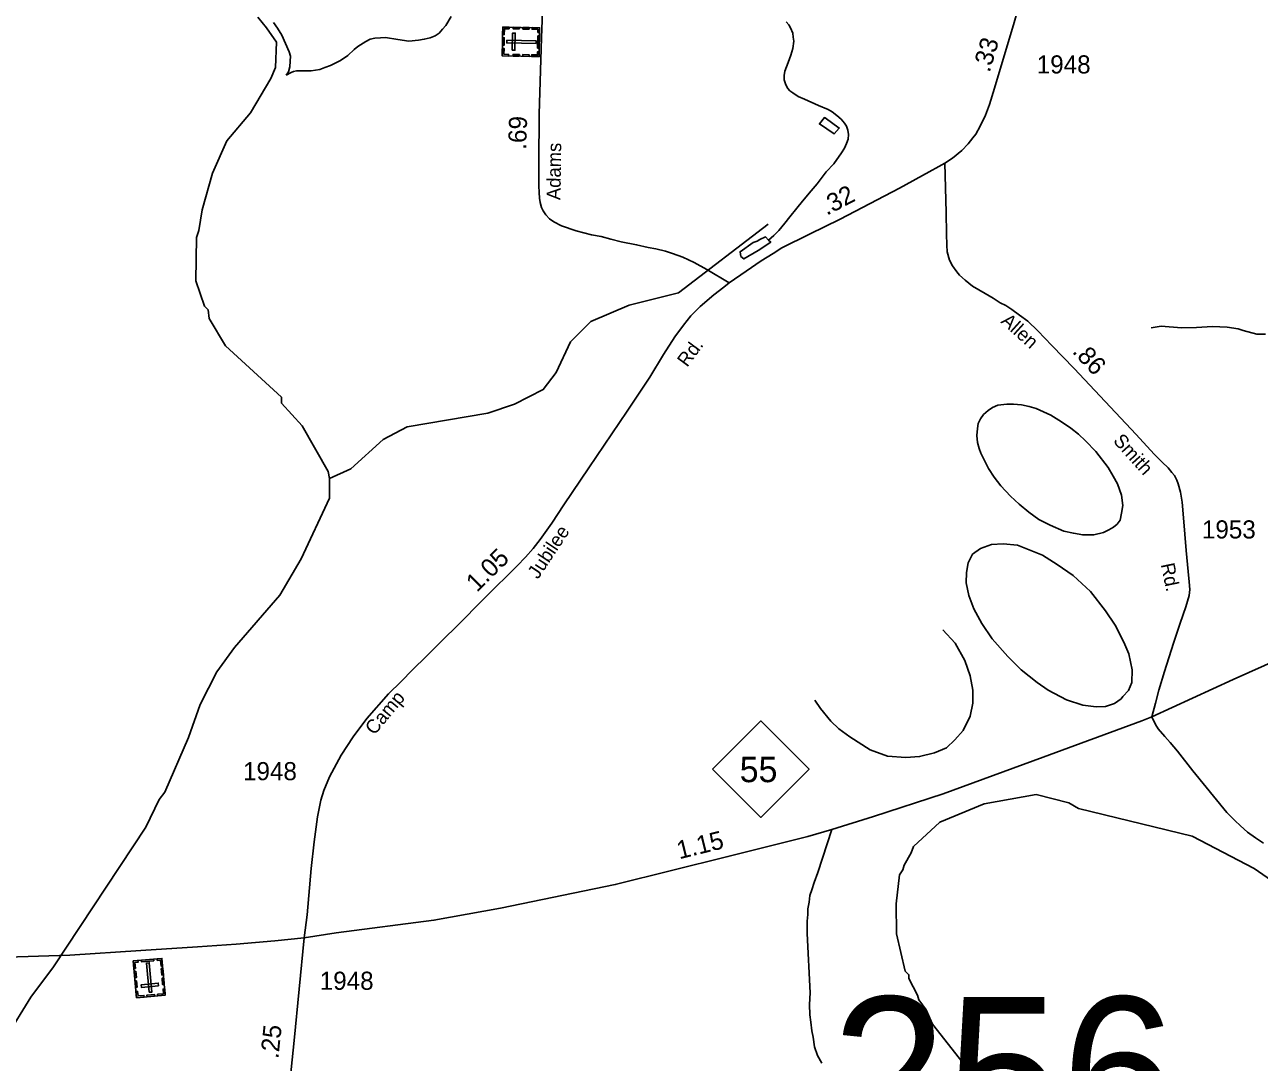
# Model space of a CAD drawing. Extents: x 2206922 to 2357709, y 510027 to 673830.
# Drawn here: x 2317208 to 2325732, y 522867 to 530025 of the extents above; entities that cross this region are included whole.
import ezdxf

# ---------------------------------------------------------------- set-up
doc = ezdxf.new("R2010")
doc.units = 0
for name, color, linetype in [('Exist Cultural Cemetery CELL', 7, 'Continuous'), ('Exist Hydrographic Creek Single Shore', 7, 'Continuous'), ('Exist Hydrographic Misc Water Feature', 7, 'Continuous'), ('Exist Hydrographic Pond Under 1500 Sq Ft', 7, 'Continuous'), ('Exist Road Non-System Type 51', 7, 'Continuous'), ('Exist Road Primary NC Attributed', 7, 'Continuous'), ('Exist Road Primary NC Service Mileage Hundredths English Label', 7, 'Continuous'), ('Exist Road Primary NC Shield CELL', 7, 'Continuous'), ('Exist Road Primary NC Shield Number Label', 7, 'Continuous'), ('Exist Road Secondary Mileage Hundredths English Label', 7, 'Continuous'), ('Exist Road Secondary Structure Standard Bridge Number Label', 7, 'Continuous'), ('Exist Road Secondary Type 51 Attributed', 7, 'Continuous'), ('Exist Road Secondary Type 51 Label', 7, 'Continuous'), ('Exist Road Secondary Type 51 Number Label', 7, 'Continuous')]:
    doc.layers.add(name, color=color, linetype=linetype)

msp = doc.modelspace()

# ---------------------------------------------------------------- linework, layer by layer
at = {"layer": 'Exist Cultural Cemetery CELL'}
for points in [[(2320505.4, 529809.3), (2320508.6, 530008.4), (2320763.2, 530004.3), (2320760, 529805.3)], [(2320551.9, 530007.8), (2320551.8, 529996.4), (2320519.6, 529996.9), (2320518.9, 529956.4), (2320507.8, 529956.6), (2320508.6, 530008.5)], [(2320624.8, 529995.2), (2320581.5, 529995.9), (2320581.7, 530007.3), (2320625, 530006.6)], [(2320690.7, 529994.1), (2320647.4, 529994.8), (2320647.6, 530006.2), (2320690.9, 530005.5)], [(2320762.7, 529971.2), (2320751.2, 529971.4), (2320751.5, 529993.4), (2320711.1, 529994), (2320711.3, 530005.2), (2320763.2, 530004.3)], [(2320506.6, 529883.4), (2320507.4, 529935.2), (2320518.8, 529935), (2320518, 529883.2)], [(2320536.4, 529917.9), (2320536.1, 529899.2), (2320738.9, 529896), (2320739.2, 529914.6)], [(2320574.1, 529849.1), (2320592.8, 529848.8), (2320594.7, 529966.5), (2320576, 529966.8)], [(2320749.4, 529862.9), (2320750.8, 529947.7), (2320762.2, 529947.6), (2320760.8, 529862.7)], [(2320548.7, 529808.6), (2320548.9, 529820), (2320516.7, 529820.5), (2320517.4, 529861.1), (2320506.2, 529861.2), (2320505.4, 529809.3)], [(2320622.9, 529807.4), (2320579.5, 529808.1), (2320579.7, 529819.5), (2320623, 529818.8)], [(2320690.1, 529806.3), (2320646.8, 529807), (2320646.9, 529818.4), (2320690.2, 529817.7)], [(2320760.5, 529838.3), (2320749, 529838.5), (2320748.6, 529816.5), (2320708.2, 529817.2), (2320708.1, 529806), (2320759.9, 529805.2)], [(2318178.6, 523330), (2317980.3, 523311.9), (2317957.2, 523565.5), (2318155.5, 523583.6)], [(2317990.2, 523568.5), (2317991.3, 523557.1), (2317969.4, 523555.1), (2317973, 523514.8), (2317961.9, 523513.8), (2317957.2, 523565.5)], [(2318099.3, 523566.9), (2318014.8, 523559.2), (2318013.8, 523570.6), (2318098.3, 523578.3)], [(2318067.4, 523349.3), (2318086, 523351), (2318067.6, 523552.9), (2318049, 523551.2)], [(2318122.6, 523580.5), (2318123.6, 523569.1), (2318145.5, 523571.1), (2318149.2, 523530.8), (2318160.3, 523531.8), (2318155.6, 523583.5)], [(2318161.9, 523513.9), (2318165.8, 523470.8), (2318154.5, 523469.8), (2318150.5, 523512.9)], [(2317975.1, 523494.6), (2317979, 523451.4), (2317967.7, 523450.4), (2317963.8, 523493.5)], [(2317981.1, 523428.9), (2317985, 523385.8), (2317973.7, 523384.8), (2317969.7, 523427.9)], [(2318168, 523447), (2318171.9, 523403.9), (2318160.6, 523402.8), (2318156.6, 523446)], [(2317976.3, 523355.1), (2317987.6, 523356.1), (2317990.6, 523324.1), (2318030.9, 523327.8), (2318032, 523316.7), (2317980.3, 523312)], [(2318131.8, 523394.1), (2318130.1, 523412.7), (2318012.8, 523402), (2318014.5, 523383.4)], [(2318174.7, 523373.1), (2318163.4, 523372.1), (2318166.3, 523340), (2318125.9, 523336.4), (2318126.9, 523325.3), (2318178.6, 523330)], [(2318104.8, 523323.3), (2318053.2, 523318.6), (2318052.2, 523329.9), (2318103.8, 523334.6)]]:
    msp.add_lwpolyline(points, close=True, dxfattribs=at)
at = {"layer": 'Exist Hydrographic Creek Single Shore'}
for points in [[(2319311.5, 526893.3), (2319302.7, 526942.1), (2319124.5, 527256.5), (2318980.6, 527414.8), (2318980.6, 527454.2), (2318593.6, 527809.4), (2318482.5, 527998.6), (2318474.5, 528057.3), (2318448.7, 528082.5), (2318388.6, 528257.3), (2318393.5, 528556.1), (2318409.5, 528606), (2318433.5, 528748), (2318505.7, 529000.3), (2318603.7, 529224.2), (2318767.5, 529417.9), (2318906.5, 529653.2), (2318939.5, 529729.9), (2318945.5, 529904.1), (2318877.6, 530003.1), (2318818.6, 530076.2)], [(2319311.5, 526893.3), (2319460.6, 526961.6), (2319682.7, 527164.2), (2319848.5, 527249.7), (2320405.7, 527344.2), (2320588.6, 527407.4), (2320787.7, 527507.2), (2320877.7, 527625.8), (2320975.7, 527836.5), (2321115.6, 527976.7), (2321380.7, 528089.1), (2321721.7, 528175), (2322340.7, 528649.5)], [(2317021.5, 522994.4), (2317078.5, 523036), (2317250.5, 523315.4), (2317406.6, 523525.1), (2318045.5, 524489.4), (2318135.5, 524680), (2318176.5, 524730.9), (2318339.6, 525108.3), (2318420.6, 525334.7), (2318534.6, 525559.2), (2318657.6, 525728.2), (2318969.7, 526088.6), (2319117.5, 526340.7), (2319312.5, 526758.8), (2319311.5, 526893.3)]]:
    msp.add_lwpolyline(points, dxfattribs=at)
at = {"layer": 'Exist Hydrographic Misc Water Feature'}
for points in [[(2320152.4, 530082.3), (2320115.1, 530019.9), (2320093.4, 529993.8), (2320069.6, 529967.5), (2320041.9, 529949.2), (2320008.1, 529934.9), (2319966.4, 529924.4), (2319926.3, 529918), (2319860.4, 529911.2), (2319784.4, 529922.4), (2319698.4, 529935.5), (2319664.4, 529935.1), (2319626.3, 529932.8), (2319592.4, 529924.4), (2319562.5, 529910), (2319509.2, 529875.5), (2319483.3, 529853.3), (2319439.7, 529812.8), (2319388, 529778.3), (2319320.5, 529743.5), (2319280.5, 529729.1), (2319244.9, 529716.7), (2319214.9, 529710.4), (2319187, 529706.1), (2319135.2, 529705.6), (2319085.1, 529707), (2319065, 529702.8), (2319047, 529694.6), (2319013.4, 529676.3)], [(2318925.6, 530041.1), (2318953.9, 530001.5), (2318982.4, 529951.8), (2319009.1, 529894.1), (2319033.7, 529838.4), (2319042.1, 529808.5), (2319040.4, 529772.5), (2319038.8, 529734.5), (2319029.2, 529700.4), (2319013.4, 529676.3)], [(2322465.6, 530045.2), (2322483.9, 530023.4), (2322494.1, 530003.6), (2322510.3, 529965.7), (2322514.6, 529939.8), (2322517.1, 529911.8), (2322511.6, 529859.9), (2322496.2, 529813.7), (2322478.7, 529763.5), (2322455.4, 529705.3), (2322451.7, 529673.3), (2322451.9, 529645.3), (2322462.3, 529609.4), (2322476.7, 529583.6), (2322490.6, 529567.7), (2322510.9, 529554), (2322549.1, 529530.4), (2322591.3, 529510.9), (2322687.7, 529467.9), (2322756, 529440.7), (2322782.2, 529423), (2322814.4, 529399.4), (2322844.6, 529373.7), (2322866.9, 529345.9), (2322881.1, 529324.1), (2322891.3, 529298.2), (2322895.6, 529266.3), (2322892.1, 529234.2), (2322882.5, 529206.2), (2322866.9, 529172), (2322847.2, 529139.9), (2322793.9, 529065.3), (2322740.6, 529008.7), (2322679.7, 528926.2), (2322638.1, 528879.7), (2322577, 528807.1), (2322539.4, 528758.7), (2322490.2, 528698.2), (2322456.6, 528655.8), (2322415.2, 528605.5), (2322379.7, 528571.1), (2322343.8, 528538.7)], [(2322734.7, 529382.5), (2322831.4, 529311.6), (2322795.8, 529271.2), (2322695.1, 529340.1), (2322728.7, 529384.4), (2322734.7, 529382.5)], [(2322151.1, 528426.7), (2322147, 528458.6), (2322238.2, 528521.6), (2322263.9, 528531.8), (2322283.9, 528542.1), (2322321.7, 528560.4), (2322343.8, 528538.7)], [(2322343.8, 528538.7), (2322358.2, 528524.9), (2322272.7, 528468), (2322173.4, 528409), (2322151.1, 528426.7)], [(2325775.2, 527889.9), (2325715.3, 527889.3), (2325621, 527914.3), (2325584.7, 527925.9), (2325508.8, 527939.1), (2325408.7, 527942), (2325299, 527934.8), (2325194.9, 527933.7), (2325055, 527944.2), (2324984.9, 527933.5)], [(2324749.7, 526579.6), (2324725.9, 526557.3), (2324692.3, 526539), (2324656.4, 526522.7), (2324588.7, 526505.9), (2324512.7, 526505.1), (2324448.5, 526516.4), (2324382.4, 526531.7), (2324287.9, 526572.7), (2324209.8, 526611.8), (2324139.3, 526663), (2324074.7, 526716.3), (2324014, 526771.6), (2323947.5, 526842.9), (2323900.8, 526902.3), (2323862.2, 526963.9), (2323808.9, 527069.3), (2323796.6, 527101.1), (2323786.2, 527142.9), (2323781.6, 527190.9), (2323785.1, 527238.9), (2323790.7, 527272.9), (2323806.5, 527305.1), (2323828.2, 527335.3), (2323859.8, 527363.6), (2323889.5, 527384), (2323925.4, 527400.3), (2323989.2, 527407), (2324035.1, 527407.5), (2324089.2, 527402.1), (2324143.4, 527390.7), (2324191.5, 527377.2), (2324292, 527330.3), (2324366.5, 527285.1), (2324430.6, 527241.9), (2324483.1, 527200.4), (2324531.7, 527153), (2324602.5, 527079.8), (2324687.4, 526970.7), (2324722.2, 526911.2), (2324752.8, 526857.5), (2324779.4, 526779.9), (2324788.5, 526708), (2324780.9, 526653.9), (2324771.4, 526607.8), (2324749.7, 526579.6)], [(2324776.8, 525374.5), (2324732.9, 525342.1), (2324669.1, 525321.4), (2324605.5, 525318.7), (2324513.3, 525329.7), (2324400.9, 525366.5), (2324274.2, 525433.1), (2324197.7, 525486.3), (2324087, 525575), (2323995.9, 525666), (2323886.6, 525788.7), (2323815.7, 525893.9), (2323760.5, 525995.3), (2323725.7, 526086.9), (2323708.6, 526174.6), (2323709.9, 526246.6), (2323721.2, 526312.7), (2323750.5, 526371), (2323805.8, 526411.6), (2323881.7, 526438.4), (2323963.7, 526443.2), (2324061.7, 526434.3), (2324234.4, 526364.2), (2324336.9, 526301.3), (2324445.6, 526224.5), (2324567, 526113.9), (2324670.1, 525981.1), (2324737.2, 525881.9), (2324796.4, 525764.5), (2324831.3, 525685), (2324854.5, 525573.3), (2324851.4, 525487.3), (2324828, 525431), (2324790.5, 525390.7), (2324776.8, 525374.5)], [(2323546.2, 525851), (2323631.1, 525758.1), (2323698.4, 525638.8), (2323735.5, 525533.3), (2323752.7, 525433.5), (2323753.3, 525343.5), (2323734.5, 525255.4), (2323687.7, 525154.9), (2323630.5, 525090.4), (2323570.9, 525035.8), (2323489.4, 525000.9), (2323385.7, 524975.8), (2323292, 524968.8), (2323163.6, 524979.4), (2323045.5, 525022.1), (2322904.4, 525112.5), (2322827.9, 525167.7), (2322773.4, 525221.1), (2322702.5, 525306.3), (2322663.9, 525365.8)]]:
    msp.add_lwpolyline(points, dxfattribs=at)
at = {"layer": 'Exist Hydrographic Pond Under 1500 Sq Ft'}
msp.add_lwpolyline([(2325904.8, 524057.8), (2325695.8, 524203.6), (2325267.7, 524425.9), (2324482.7, 524617.5), (2324415.7, 524657.4), (2324190.7, 524714), (2323832.7, 524650.3), (2323525.7, 524523.1), (2323344.7, 524355), (2323328.7, 524311.7), (2323279.7, 524227.6), (2323271.7, 524194.5), (2323246.7, 524160.7), (2323223.7, 523959.6), (2323226.8, 523753), (2323287.7, 523496.2), (2323312.7, 523471), (2323312.7, 523444.7), (2323372.8, 523329), (2323380.8, 523296.5), (2323431.6, 523229.6), (2323474.7, 523129.6), (2323812.8, 522700.2)], dxfattribs=at)
at = {"layer": 'Exist Road Non-System Type 51'}
msp.add_lwpolyline([(2322710.7, 522859.8), (2322682.3, 522913.4), (2322661.5, 522973.2), (2322650.8, 523041), (2322642.5, 523082.9), (2322635.9, 523142.8), (2322629.2, 523194.7), (2322626.6, 523264.7), (2322629.7, 523346.6), (2322609.2, 523756.1), (2322610.4, 523840.1), (2322613.7, 523886.1), (2322615.3, 523926.1), (2322622.9, 523972.2), (2322628.5, 524016.3), (2322641.9, 524056.2), (2322657.5, 524106.5), (2322682.6, 524176.7), (2322781.4, 524471.5)], dxfattribs=at)
at = {"layer": 'Exist Road Primary NC Attributed'}
for points in [[(2328287.8, 526974.6), (2328164, 526896.3), (2327934.9, 526757.1), (2327390.3, 526434.2), (2327015.7, 526220), (2326573.6, 525982.2), (2326321, 525850.8), (2325875.1, 525652.1), (2325550.9, 525506.8), (2324989, 525250.3)], [(2324989, 525250.3), (2324919.5, 525223.4), (2324239.2, 524971), (2323548.5, 524717.7), (2323067.8, 524561.2), (2322781.4, 524471.5), (2322614.1, 524423.8), (2322063.5, 524285.4), (2321285.2, 524092.9), (2320492.8, 523929.6), (2320032.8, 523847.1), (2319359.2, 523758.9), (2319137, 523726.2)], [(2319137, 523726.2), (2318934.1, 523704.6), (2318668, 523681.7), (2318400.6, 523662.9), (2318010.2, 523638.8), (2317519.7, 523606), (2317087.8, 523592.8), (2316524.1, 523586.7), (2316242.1, 523595.7), (2316070.2, 523601.8), (2315768.2, 523614.7), (2315260.1, 523643.7), (2314726.7, 523679), (2314243.2, 523712.8), (2313648.6, 523750.4), (2313179, 523781.1), (2312435.8, 523830.9)]]:
    msp.add_lwpolyline(points, dxfattribs=at)
at = {"layer": 'Exist Road Primary NC Shield CELL'}
msp.add_lwpolyline([(2321957.3, 524888.7), (2322290.3, 525221.7), (2322623.3, 524888.7), (2322290.3, 524555.7)], close=True, dxfattribs=at)
at = {"layer": 'Exist Road Secondary Type 51 Attributed'}
for points in [[(2322072.5, 528243.5), (2321917, 528336.2), (2321830.6, 528384.5), (2321752, 528421.5), (2321681.3, 528446.2), (2321633, 528462), (2321564.6, 528477.7), (2321512.9, 528488.9), (2321432.1, 528506.9), (2321326, 528527.7), (2321254.7, 528546.1), (2321187.3, 528562.9), (2321122.3, 528575.4), (2321015.6, 528603.5), (2320913.5, 528638.3), (2320860.7, 528665.3), (2320831.5, 528686.6), (2320805.7, 528712.4), (2320788.6, 528739.6), (2320776.2, 528763.5), (2320765.8, 528797.5), (2320761.9, 528828.1), (2320759.7, 528866.3), (2320758.5, 528913.5), (2320758.5, 529068.5), (2320759.9, 529408.5), (2320776.8, 529934.2), (2320815, 530973.3)], [(2323560.6, 529070.4), (2323612.9, 529103.3), (2323677.9, 529157.1), (2323721.2, 529202), (2323754.1, 529243.8), (2323775, 529270.8), (2323804.9, 529324.6), (2323840.7, 529400.8), (2323869.9, 529474.1), (2323903.5, 529587.7), (2324038.8, 530040), (2324096.6, 530241.7), (2324136.2, 530375.2), (2324161.7, 530457.4), (2324179.2, 530512.6), (2324206.8, 530625.8)], [(2322072.5, 528243.5), (2322188.2, 528325.5), (2322293.1, 528395.1), (2322375.6, 528447.4), (2322434.6, 528484.4), (2322625.7, 528579.6), (2322837.9, 528684.1), (2323247.9, 528897.2), (2323453, 529010.6), (2323518.8, 529046.5), (2323560.6, 529070.4)], [(2323560.6, 529070.4), (2323569.2, 528728.1), (2323571.5, 528582.4), (2323573.7, 528503.9), (2323576, 528456.8), (2323591.7, 528400.7), (2323614.1, 528360.4), (2323643.7, 528320.3), (2323661.1, 528297.6), (2323700.1, 528263.2), (2323752.5, 528221.9), (2323838.2, 528169.8), (2323894.2, 528138.4), (2323943.5, 528107), (2323981.6, 528086.8), (2324024.1, 528060.8), (2324075.7, 528021.8), (2324134, 527979.2), (2324203.5, 527911.9), (2324299.8, 527811), (2324454.5, 527654), (2324882.5, 527196.6), (2325005.8, 527062.1), (2325061.8, 527006), (2325102.1, 526967.9), (2325126.8, 526936.5), (2325145.5, 526915.2), (2325162.7, 526882.7), (2325171.6, 526858), (2325187.3, 526799.7), (2325198.5, 526730.2), (2325207.5, 526622.6), (2325227.6, 526398.4), (2325241.1, 526252.6), (2325247.8, 526180.9), (2325251.2, 526129.3), (2325246.7, 526086.7), (2325224.3, 526008.2), (2325186.2, 525896.1), (2325139.1, 525757.1), (2325076.4, 525562), (2325038.3, 525434.2), (2325015.9, 525344.5), (2324989, 525250.3)], [(2319137, 523726.2), (2319158.3, 523884.8), (2319186.5, 524202.7), (2319207.7, 524386.4), (2319228.9, 524559.5), (2319251.8, 524676.1), (2319273, 524741.5), (2319311.9, 524836.8), (2319393.1, 524985.2), (2319476, 525112.4), (2319570.3, 525238.9), (2319720.7, 525408.5), (2319806.6, 525494.4), (2319886.3, 525573.1), (2319981.7, 525667.4), (2320072.6, 525757.3), (2320218.6, 525902.2), (2320353.3, 526038.1), (2320447.6, 526133.5), (2320549.7, 526234.6), (2320607, 526291.9), (2320665.4, 526351.4), (2320718.1, 526412.1), (2320767.5, 526472.8), (2320847.2, 526585.1), (2320930.3, 526712), (2321102, 526968.1), (2321367, 527357.8), (2321523, 527593.7), (2321618.4, 527749.8), (2321695.9, 527872.3), (2321756.5, 527953.1), (2321807.6, 528016.6), (2321871.6, 528081.8), (2321965.9, 528160.4), (2322035.5, 528213.2), (2322072.5, 528243.5)], [(2325760.6, 524378.4), (2325704.3, 524415.2), (2325650.3, 524454.2), (2325602.7, 524497.4), (2325561.6, 524534.2), (2325507.6, 524590.4), (2325273.6, 524878.1), (2325166, 525012.6), (2325116.7, 525073.2), (2325078.6, 525113.5), (2325033.8, 525167.3), (2325015.9, 525196.5), (2324989, 525250.3)], [(2319006.5, 522416.1), (2319068.9, 523016.6), (2319137, 523726.2)]]:
    msp.add_lwpolyline(points, dxfattribs=at)

# ---------------------------------------------------------------- texts
at = {"layer": 'Exist Road Primary NC Service Mileage Hundredths English Label'}
msp.add_text('1.15', height=125, rotation=13.89385, dxfattribs=at).set_placement((2321727.3, 524266.7))
at = {"layer": 'Exist Road Primary NC Shield Number Label'}
msp.add_text('55', height=175, dxfattribs=at).set_placement((2322144.4, 524799))
at = {"layer": 'Exist Road Secondary Mileage Hundredths English Label'}
for s, rotation, p in [('.33', 73.35323, (2323869, 529690.4)), ('.69', 88.16532, (2320670, 529160.6)), ('.32', 27.46499, (2322745, 528706.3)), ('.86', 313.09943, (2324435, 527766.4)), ('1.05', 44.69918, (2320330.1, 526105.2)), ('.25', 84.07266, (2318959, 522888))]:
    msp.add_text(s, height=125, rotation=rotation, dxfattribs=at).set_placement(p)
at = {"layer": 'Exist Road Secondary Structure Standard Bridge Number Label'}
msp.add_text('256', height=1066.27, dxfattribs=at).set_placement((2322779.2, 522251.4))
at = {"layer": 'Exist Road Secondary Type 51 Label'}
for s, rotation, p in [('Adams', 89.0871, (2320906.6, 528814.2)), ('Allen', 317.94775, (2323942.5, 527972.1)), ('Rd.', 53.48304, (2321781.3, 527657.4)), ('Smith', 312.08818, (2324717.5, 527150.5)), ('Jubilee', 56.44909, (2320751.8, 526194.8)), ('Rd.', 281.76608, (2325050.7, 526301.3)), ('Camp', 50.19397, (2319622.2, 525118.6))]:
    msp.add_text(s, height=95, rotation=rotation, dxfattribs=at).set_placement(p)
at = {"layer": 'Exist Road Secondary Type 51 Number Label'}
for s, p in [('1948', (2324195, 529688.3)), ('1953', (2325335.2, 526480.4)), ('1948', (2318715.4, 524812.7)), ('1948', (2319245.1, 523366.6))]:
    msp.add_text(s, height=125, dxfattribs=at).set_placement(p)

doc.saveas('drawing.dxf')
